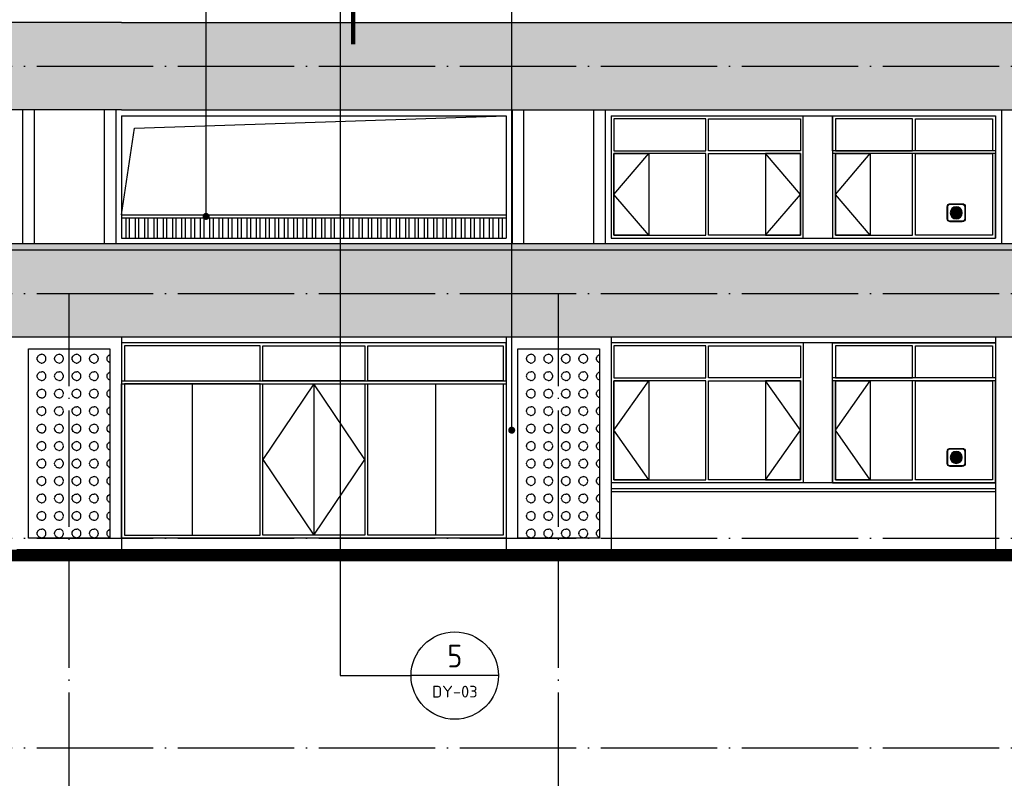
# Model space of a CAD drawing. Extents: x 1779708 to 7299578, y -1121471 to 88434.
# Tile 572 of 656: x 5518521 to 5535421, y -1009683 to -996658. Entities that reach past the tile are written whole.
import ezdxf
from ezdxf.enums import TextEntityAlignment as Align

# ---------------------------------------------------------------- set-up
doc = ezdxf.new("R2010")
doc.units = 0
doc.header["$LTSCALE"] = 1000
doc.header["$MEASUREMENT"] = 0
doc.linetypes.add('DOTE', pattern=[2.42, 2, -0.2, 0.02, -0.2])
doc.layers.get('0').update_dxf_attribs({"linetype": 'CONTINUOUS'})
for name, color, linetype in [('DIM_IDEN', 3, 'CONTINUOUS'), ('DIM_LEAD', 3, 'CONTINUOUS'), ('DOTE', 1, 'DOTE'), ('PUB_TEXT', 7, 'CONTINUOUS'), ('WINDOW', 2, 'CONTINUOUS'), ('可见线', 6, 'CONTINUOUS'), ('建筑', 31, 'CONTINUOUS'), ('栏杆', 6, 'CONTINUOUS'), ('立面中线', 140, 'CONTINUOUS'), ('立面填充图例白', 7, 'CONTINUOUS'), ('立面粗线', 30, 'CONTINUOUS'), ('立面细线', 114, 'CONTINUOUS')]:
    doc.layers.add(name, color=color, linetype=linetype)
doc.styles.get("Standard").update_dxf_attribs({"font": 'GBENOR', "bigfont": 'GBCBIG'})
pattern_1 = [(0, (-600509.72, -3253.6), (300, 150), [12, -288]), (90, (-600578.72, -3184.6), (-150, 300), [12, -288]), (45, (-600560.72, -3130.6), (2e-14, 299.9999995), [12.727922, -411.53614]), (45, (-600455.72, -3235.6), (2e-14, 299.9999995), [12.727922, -411.53614]), (135, (-600551.72, -3235.6), (-299.9999995, 2e-14), [12.727922, -411.53614]), (135, (-600446.72, -3130.6), (-299.9999995, 2e-14), [12.727922, -411.53614]), (36.8698977, (-600551.725, -3121.6), (300, 300), [15, -1485]), (36.8698977, (-600467.725, -3244.6), (300, 300), [15, -1485]), (53.1301024, (-600446.725, -3226.6), (-300, -300), [15, -1485]), (53.1301024, (-600569.725, -3142.6), (-300, -300), [15, -1485]), (126.8698976, (-600560.725, -3226.6), (-300, 300), [15, -1485]), (126.8698976, (-600437.725, -3142.6), (-300, 300), [15, -1485]), (143.1301023, (-600455.725, -3121.6), (-300, 300), [15, -1485]), (143.1301023, (-600539.725, -3244.6), (-300, 300), [15, -1485]), (11.3099325, (-600497.725, -3253.6), (299.9999992, 3.7e-07), [15.297058, -1514.4087]), (11.3099325, (-600524.725, -3106.6), (299.9999992, 3.7e-07), [15.297058, -1514.4087]), (78.6900675, (-600578.725, -3172.6), (3.7e-07, 299.9999992), [15.297058, -1514.4087]), (78.6900675, (-600431.725, -3199.6), (3.7e-07, 299.9999992), [15.297058, -1514.4087]), (101.3099325, (-600428.725, -3172.6), (-2e-08, -299.99999724), [15.297058, -1514.4087]), (101.3099325, (-600575.725, -3199.6), (-2e-08, -299.99999724), [15.297058, -1514.4087]), (168.6900675, (-600509.725, -3253.6), (-299.9999992, 3.7e-07), [15.297058, -1514.4087]), (168.6900675, (-600482.725, -3106.6), (-299.9999992, 3.7e-07), [15.297058, -1514.4087]), (21.8014095, (-600539.725, -3112.6), (599.9999998, 299.99999935), [16.155494, -1599.3939]), (21.8014095, (-600482.725, -3250.6), (599.9999998, 299.99999935), [16.155494, -1599.3939]), (68.1985905, (-600575.725, -3157.6), (-299.99999675, -599.9999933), [16.155494, -1599.3939]), (68.1985905, (-600437.725, -3214.6), (-299.99999675, -599.9999933), [16.155494, -1599.3939]), (111.8014095, (-600569.725, -3214.6), (-299.99999935, 599.9999998), [16.155494, -1599.3939]), (111.8014095, (-600431.725, -3157.6), (-299.99999935, 599.9999998), [16.155494, -1599.3939]), (158.1985905, (-600524.725, -3250.6), (-600.00000017, 299.9999984), [16.155494, -1599.3939]), (158.1985905, (-600467.725, -3112.6), (-600.00000017, 299.9999984), [16.155494, -1599.3939])]
pattern_2 = [(50, (0, -3328.6), (819.83101, -71.725885), [85.725, -942.975]), (355, (0, -3328.6), (-158.59272, 859.75489), [68.58, -754.38]), (100.451, (68.3, -3334.6), (661.24126, 788.0251), [72.855, -801.405]), (46.1842, (0, -3100), (1219.85568, -189.19048), [128.5875, -1414.4625]), (96.6356, (101.7, -3115.8), (1068.31906, 1113.415), [109.2825, -1202.1075]), (351.184, (0, -3100), (1068.32073, 1113.41303), [102.87, -1131.57]), (21, (114.3, -3157.15), (682.26696, -460.19483), [85.725, -942.975]), (326, (114.3, -3157.15), (278.10913, 828.84585), [68.58, -754.38]), (71.4514, (171.16, -3195.5), (960.37421, 368.65286), [72.855, -801.405]), (37.5, (0, -3328.6), (13.898715, 380.497675), [0, -745.236, 0, -765.81, 0, -757.2375]), (7.5, (0, -3328.6), (300.68848, 450.812587), [0, -436.626, 0, -728.091, 0, -288.6075]), (327.5, (-254.9, -3328.6), (610.157678, -25.779348), [0, -285.75, 0, -891.54, 0, -1183.005]), (317.5, (-369.2, -3328.6), (666.581316, 114.41921), [0, -371.475, 0, -592.074, 0, -840.105])]

# ---------------------------------------------------------------- blocks, each defined once
blk = doc.blocks.new('b112')
at = {"layer": '建筑'}
h = blk.add_hatch(color=1, dxfattribs=at)
h.dxf.hatch_style = 1
edge = h.paths.add_edge_path()
edge.add_arc((2930760, 155416), 100, 0, 360)
for points in [[(2930660, 155266), (2930860, 155266, 0.414214), (2930910, 155316), (2930910, 155516, 0.414214), (2930860, 155566), (2930660, 155566, 0.414214), (2930610, 155516), (2930610, 155316, 0.414214)], [(2930660, 155276), (2930860, 155276, 0.414214), (2930900, 155316), (2930900, 155516, 0.414214), (2930860, 155556), (2930660, 155556, 0.414214), (2930620, 155516), (2930620, 155316, 0.414214)]]:
    blk.add_lwpolyline(points, format="xyb", close=True, dxfattribs=at)
at = {"layer": '建筑', "color": 1}
blk.add_circle((2930760, 155416), 100, dxfattribs=at)

msp = doc.modelspace()

# ---------------------------------------------------------------- hatches: boundary and pattern name
at = {"layer": '立面填充图例白'}
h = msp.add_hatch(dxfattribs=at)
h.set_pattern_fill('AR-CONC', color=0, scale=450, style=0)
h.set_pattern_definition(pattern_2)
h.paths.add_polyline_path([(5552271.5, -996708.3), (5552171.5, -996708.3), (5545471.5, -996708.3), (5545471.5, -997458.3), (5552271.5, -997458.3)])
h.paths.add_polyline_path([(5552271.5, -997458.3), (5545471.5, -997458.3), (5545471.5, -998208.3), (5552071.5, -998208.3), (5552071.5, -1000608.3), (5545471.5, -1000608.3), (5545471.5, -1001358.3), (5552271.5, -1001358.3)])
h.paths.add_polyline_path([(5485771.5, -996708.3), (5485771.5, -998208.3), (5545471.5, -998208.3), (5545471.5, -996708.3)])
h = msp.add_hatch(dxfattribs=at)
h.set_pattern_fill('AR-CONC', color=0, scale=450, style=0)
h.set_pattern_definition(pattern_2)
h.paths.add_polyline_path([(5552071.5, -1000508.3), (5485571.5, -1000508.3), (5485471.5, -1000508.3), (5485471.5, -1000608.3), (5485571.5, -1000608.3), (5552071.5, -1000608.3)])
h.paths.add_polyline_path([(5552271.5, -1001358.3), (5545471.5, -1001358.3), (5545471.5, -1002108.3), (5552071.5, -1002108.3), (5552071.5, -1005558.3), (5552271.5, -1005558.3)])
h.paths.add_polyline_path([(5552271.5, -1005558.3), (5552071.5, -1005558.3), (5552071.5, -1005758.3), (5552271.5, -1005758.3)])
h.paths.add_polyline_path([(5485771.5, -1009158.3), (5485771.5, -1005858.3), (5486971.5, -1005858.3), (5486971.5, -1002108.3), (5545471.5, -1002108.3), (5545471.5, -1000608.3), (5485571.5, -1000608.3), (5485571.5, -1009158.3)])
at = {"layer": '立面细线'}
h = msp.add_hatch(dxfattribs=at)
h.set_pattern_fill('圆形花纹', color=256, scale=100, style=0)
h.set_pattern_definition(pattern_1)
h.paths.add_polyline_path([(5520071.5, -1002308.3), (5518671.5, -1002308.3), (5518671.5, -1005558.3), (5520071.5, -1005558.3)])
h = msp.add_hatch(dxfattribs=at)
h.set_pattern_fill('圆形花纹', color=256, scale=100, style=0)
h.set_pattern_definition(pattern_1)
h.paths.add_polyline_path([(5528471.5, -1002308.3), (5527071.5, -1002308.3), (5527071.5, -1005558.3), (5528471.5, -1005558.3)])

# ---------------------------------------------------------------- linework, layer by layer
at = {"layer": 'DIM_IDEN'}
for p, q in [((5524021.5, -996331.9), (5524021.5, -1007919.1)), ((5524021.5, -1007919.1), (5525239.5, -1007919.1)), ((5526739.5, -1007919.1), (5525239.5, -1007919.1))]:
    msp.add_line(p, q, dxfattribs=at)
at = {"layer": 'DIM_IDEN', "const_width": 75}
msp.add_lwpolyline([(5524246.5, -996331.9), (5524246.5, -997081.9)], dxfattribs=at)
at = {"layer": 'DIM_IDEN'}
msp.add_circle((5525989.5, -1007919.1), 750, dxfattribs=at)
at = {"layer": 'DIM_LEAD'}
for p, q in [((5521721, -1000035.8), (5521721, -978604.8)), ((5526966.2, -1003706.6), (5526966.2, -978604.8))]:
    msp.add_line(p, q, dxfattribs=at)
at = {"layer": 'DIM_LEAD', "const_width": 60}
for points in [[(5521721, -1000065.8, 1), (5521721, -1000005.8, 1)], [(5526966.2, -1003736.6, 1), (5526966.2, -1003676.6, 1)]]:
    msp.add_lwpolyline(points, format="xyb", close=True, dxfattribs=at)
at = {"layer": 'DOTE'}
for p, q in [((5477674.9, -997458.3), (5567316.7, -997458.3)), ((5477674.9, -1001358.3), (5567316.7, -1001358.3)), ((5519371.5, -1010208.3), (5519371.5, -1001358.3)), ((5527771.5, -1010208.3), (5527771.5, -1001358.3)), ((5477674.9, -1005558.3), (5567316.7, -1005558.3)), ((5477674.9, -1009158.3), (5567316.7, -1009158.3))]:
    msp.add_line(p, q, dxfattribs=at)
at = {"layer": 'WINDOW'}
for points in [[(5528721.5, -998908.3), (5530296.5, -998908.3), (5530296.5, -998358.3), (5528721.5, -998358.3)], [(5531921.5, -998908.3), (5530346.5, -998908.3), (5530346.5, -998358.3), (5531921.5, -998358.3)], [(5532521.5, -998908.3), (5533846.5, -998908.3), (5533846.5, -998358.3), (5532521.5, -998358.3)], [(5535221.5, -998908.3), (5533896.5, -998908.3), (5533896.5, -998358.3), (5535221.5, -998358.3)], [(5528721.5, -1000358.3), (5530296.5, -1000358.3), (5530296.5, -998958.3), (5528721.5, -998958.3)], [(5531921.5, -1000358.3), (5530346.5, -1000358.3), (5530346.5, -998958.3), (5531921.5, -998958.3)], [(5532521.5, -1000358.3), (5533846.5, -1000358.3), (5533846.5, -998958.3), (5532521.5, -998958.3)], [(5535221.5, -1000358.3), (5533896.5, -1000358.3), (5533896.5, -998958.3), (5535221.5, -998958.3)], [(5528721.5, -1002808.3), (5530296.5, -1002808.3), (5530296.5, -1002258.3), (5528721.5, -1002258.3)], [(5531921.5, -1002808.3), (5530346.5, -1002808.3), (5530346.5, -1002258.3), (5531921.5, -1002258.3)], [(5532521.5, -1002808.3), (5533846.5, -1002808.3), (5533846.5, -1002258.3), (5532521.5, -1002258.3)], [(5535221.5, -1002808.3), (5533896.5, -1002808.3), (5533896.5, -1002258.3), (5535221.5, -1002258.3)], [(5528721.5, -1004558.3), (5530296.5, -1004558.3), (5530296.5, -1002858.3), (5528721.5, -1002858.3)], [(5531921.5, -1004558.3), (5530346.5, -1004558.3), (5530346.5, -1002858.3), (5531921.5, -1002858.3)], [(5532521.5, -1004558.3), (5533846.5, -1004558.3), (5533846.5, -1002858.3), (5532521.5, -1002858.3)], [(5535221.5, -1004558.3), (5533896.5, -1004558.3), (5533896.5, -1002858.3), (5535221.5, -1002858.3)]]:
    msp.add_lwpolyline(points, close=True, dxfattribs=at)
at = {"layer": '可见线', "const_width": 200}
msp.add_lwpolyline([(5497191.5, -1005758.3), (5502821.5, -1005758.3), (5518470.8, -1005858.3), (5567316.7, -1005858.3)], dxfattribs=at)
at = {"layer": '可见线'}
msp.add_lwpolyline([(5567316.7, -1005758.3), (5518471.5, -1005758.3)], dxfattribs=at)
at = {"layer": '栏杆'}
for points in [[(5520271.5, -1000008.3), (5520492.6, -998518.1), (5526871.5, -998308.3)], [(5520271.5, -1000008.3), (5526871.5, -1000008.3)], [(5520271.5, -1000058.3), (5526871.5, -1000058.3)], [(5520341.5, -1000058.3), (5520341.5, -1000408.3)], [(5520401.5, -1000058.3), (5520401.5, -1000408.3)], [(5520501.5, -1000058.3), (5520501.5, -1000408.3)], [(5520561.5, -1000058.3), (5520561.5, -1000408.3)], [(5520661.5, -1000058.3), (5520661.5, -1000408.3)], [(5520721.5, -1000058.3), (5520721.5, -1000408.3)], [(5520821.5, -1000058.3), (5520821.5, -1000408.3)], [(5520881.5, -1000058.3), (5520881.5, -1000408.3)], [(5520981.5, -1000058.3), (5520981.5, -1000408.3)], [(5521041.5, -1000058.3), (5521041.5, -1000408.3)], [(5521141.5, -1000058.3), (5521141.5, -1000408.3)], [(5521201.5, -1000058.3), (5521201.5, -1000408.3)], [(5521301.5, -1000058.3), (5521301.5, -1000408.3)], [(5521361.5, -1000058.3), (5521361.5, -1000408.3)], [(5521461.5, -1000058.3), (5521461.5, -1000408.3)], [(5521521.5, -1000058.3), (5521521.5, -1000408.3)], [(5521621.5, -1000058.3), (5521621.5, -1000408.3)], [(5521681.5, -1000058.3), (5521681.5, -1000408.3)], [(5521781.5, -1000058.3), (5521781.5, -1000408.3)], [(5521841.5, -1000058.3), (5521841.5, -1000408.3)], [(5521941.5, -1000058.3), (5521941.5, -1000408.3)], [(5522001.5, -1000058.3), (5522001.5, -1000408.3)], [(5522101.5, -1000058.3), (5522101.5, -1000408.3)], [(5522161.5, -1000058.3), (5522161.5, -1000408.3)], [(5522261.5, -1000058.3), (5522261.5, -1000408.3)], [(5522321.5, -1000058.3), (5522321.5, -1000408.3)], [(5522421.5, -1000058.3), (5522421.5, -1000408.3)], [(5522481.5, -1000058.3), (5522481.5, -1000408.3)], [(5522581.5, -1000058.3), (5522581.5, -1000408.3)], [(5522641.5, -1000058.3), (5522641.5, -1000408.3)], [(5522741.5, -1000058.3), (5522741.5, -1000408.3)], [(5522801.5, -1000058.3), (5522801.5, -1000408.3)], [(5522901.5, -1000058.3), (5522901.5, -1000408.3)], [(5522961.5, -1000058.3), (5522961.5, -1000408.3)], [(5523061.5, -1000058.3), (5523061.5, -1000408.3)], [(5523121.5, -1000058.3), (5523121.5, -1000408.3)], [(5523221.5, -1000058.3), (5523221.5, -1000408.3)], [(5523281.5, -1000058.3), (5523281.5, -1000408.3)], [(5523381.5, -1000058.3), (5523381.5, -1000408.3)], [(5523441.5, -1000058.3), (5523441.5, -1000408.3)], [(5523541.5, -1000058.3), (5523541.5, -1000408.3)], [(5523601.5, -1000058.3), (5523601.5, -1000408.3)], [(5523701.5, -1000058.3), (5523701.5, -1000408.3)], [(5523761.5, -1000058.3), (5523761.5, -1000408.3)], [(5523861.5, -1000058.3), (5523861.5, -1000408.3)], [(5523921.5, -1000058.3), (5523921.5, -1000408.3)], [(5524021.5, -1000058.3), (5524021.5, -1000408.3)], [(5524081.5, -1000058.3), (5524081.5, -1000408.3)], [(5524181.5, -1000058.3), (5524181.5, -1000408.3)], [(5524241.5, -1000058.3), (5524241.5, -1000408.3)], [(5524341.5, -1000058.3), (5524341.5, -1000408.3)], [(5524401.5, -1000058.3), (5524401.5, -1000408.3)], [(5524501.5, -1000058.3), (5524501.5, -1000408.3)], [(5524561.5, -1000058.3), (5524561.5, -1000408.3)], [(5524661.5, -1000058.3), (5524661.5, -1000408.3)], [(5524721.5, -1000058.3), (5524721.5, -1000408.3)], [(5524821.5, -1000058.3), (5524821.5, -1000408.3)], [(5524881.5, -1000058.3), (5524881.5, -1000408.3)], [(5524981.5, -1000058.3), (5524981.5, -1000408.3)], [(5525041.5, -1000058.3), (5525041.5, -1000408.3)], [(5525141.5, -1000058.3), (5525141.5, -1000408.3)], [(5525201.5, -1000058.3), (5525201.5, -1000408.3)], [(5525301.5, -1000058.3), (5525301.5, -1000408.3)], [(5525361.5, -1000058.3), (5525361.5, -1000408.3)], [(5525461.5, -1000058.3), (5525461.5, -1000408.3)], [(5525521.5, -1000058.3), (5525521.5, -1000408.3)], [(5525621.5, -1000058.3), (5525621.5, -1000408.3)], [(5525681.5, -1000058.3), (5525681.5, -1000408.3)], [(5525781.5, -1000058.3), (5525781.5, -1000408.3)], [(5525841.5, -1000058.3), (5525841.5, -1000408.3)], [(5525941.5, -1000058.3), (5525941.5, -1000408.3)], [(5526001.5, -1000058.3), (5526001.5, -1000408.3)], [(5526101.5, -1000058.3), (5526101.5, -1000408.3)], [(5526161.5, -1000058.3), (5526161.5, -1000408.3)], [(5526261.5, -1000058.3), (5526261.5, -1000408.3)], [(5526321.5, -1000058.3), (5526321.5, -1000408.3)], [(5526421.5, -1000058.3), (5526421.5, -1000408.3)], [(5526481.5, -1000058.3), (5526481.5, -1000408.3)], [(5526581.5, -1000058.3), (5526581.5, -1000408.3)], [(5526641.5, -1000058.3), (5526641.5, -1000408.3)], [(5526741.5, -1000058.3), (5526741.5, -1000408.3)], [(5526801.5, -1000058.3), (5526801.5, -1000408.3)]]:
    msp.add_lwpolyline(points, dxfattribs=at)
at = {"layer": '立面中线'}
for points in [[(5518571.5, -998208.3), (5518571.5, -1000508.3)], [(5518771.5, -998208.3), (5518771.5, -1000508.3)], [(5519971.5, -998208.3), (5519971.5, -1000508.3)], [(5520171.5, -998208.3), (5520171.5, -1000508.3)], [(5526971.5, -998208.3), (5526971.5, -1000508.3)], [(5527171.5, -998208.3), (5527171.5, -1000508.3)], [(5528371.5, -998208.3), (5528371.5, -1000508.3)], [(5528571.5, -998208.3), (5528571.5, -1000508.3)], [(5535371.5, -998208.3), (5535371.5, -1000508.3)], [(5520271.5, -998308.3), (5526871.5, -998308.3)], [(5520271.5, -998308.3), (5520271.5, -1000408.3)], [(5526871.5, -998308.3), (5526871.5, -1000408.3)], [(5528671.5, -998308.3), (5535271.5, -998308.3)], [(5528671.5, -998308.3), (5528671.5, -1000408.3)], [(5531971.5, -1000408.3), (5531971.5, -998308.3)], [(5532471.5, -998308.3), (5532471.5, -1000408.3)], [(5535271.5, -998308.3), (5535271.5, -1000408.3)], [(5520271.5, -1000408.3), (5526871.5, -1000408.3)], [(5528671.5, -1000408.3), (5535271.5, -1000408.3)], [(5526871.5, -1002208.3), (5520271.5, -1002208.3)], [(5535271.5, -1002208.3), (5528671.5, -1002208.3)], [(5531971.5, -1002208.3), (5531971.5, -1004608.3)], [(5532471.5, -1004608.3), (5532471.5, -1002208.3)], [(5535271.5, -1004608.3), (5528671.5, -1004608.3)], [(5528671.5, -1004708.3), (5535271.5, -1004708.3)], [(5528671.5, -1004758.3), (5535271.5, -1004758.3)]]:
    msp.add_lwpolyline(points, dxfattribs=at)
for points in [[(5535271.5, -998908.3), (5532471.5, -998908.3), (5532471.5, -998308.3), (5535271.5, -998308.3)], [(5535271.5, -998958.3), (5532471.5, -998958.3), (5532471.5, -1000408.3), (5535271.5, -1000408.3)], [(5532471.5, -1002208.3), (5535271.5, -1002208.3), (5535271.5, -1002808.3), (5532471.5, -1002808.3)], [(5532471.5, -1004608.3), (5535271.5, -1004608.3), (5535271.5, -1002858.3), (5532471.5, -1002858.3)]]:
    msp.add_lwpolyline(points, close=True, dxfattribs=at)
at = {"layer": '立面粗线'}
msp.add_line((5552071.5, -1002108.3), (5486971.5, -1002108.3), dxfattribs=at)
for points in [[(5520271.5, -996708.3), (5486571.5, -996708.3)], [(5520271.5, -996708.3), (5526871.5, -996708.3)], [(5526871.5, -996708.3), (5552371.5, -996708.3)], [(5520271.5, -998208.3), (5485771.5, -998208.3)], [(5520271.5, -998208.3), (5526871.5, -998208.3)], [(5526871.5, -998208.3), (5552071.5, -998208.3)], [(5485571.5, -1000608.3), (5552071.5, -1000608.3), (5552071.5, -1000508.3), (5485571.5, -1000508.3)], [(5520271.5, -1002108.3), (5520271.5, -1005758.3)], [(5526871.5, -1002108.3), (5526871.5, -1005758.3)], [(5528671.5, -1002108.3), (5528671.5, -1005758.3)], [(5535271.5, -1002108.3), (5535271.5, -1005758.3)], [(5518671.5, -1005558.3), (5518671.5, -1002308.3), (5520071.5, -1002308.3), (5520071.5, -1005558.3)], [(5527071.5, -1005558.3), (5527071.5, -1002308.3), (5528471.5, -1002308.3), (5528471.5, -1005558.3)], [(5520071.5, -1005558.3), (5518671.5, -1005558.3)], [(5528471.5, -1005558.3), (5527071.5, -1005558.3)]]:
    msp.add_lwpolyline(points, dxfattribs=at)
at = {"layer": '立面细线'}
for p, q in [((5521484, -1002908.3), (5521484, -1005508.3)), ((5523571.5, -1002908.3), (5523571.5, -1005508.3)), ((5525659, -1002908.3), (5525659, -1005508.3))]:
    msp.add_line(p, q, dxfattribs=at)
for points in [[(5529321.5, -1000358.3), (5528721.5, -1000358.3), (5528721.5, -998958.3), (5529321.5, -998958.3), (5529321.5, -1000358.3), (5528721.5, -999658.3), (5529321.5, -998958.3)], [(5531321.5, -1000358.3), (5531921.5, -1000358.3), (5531921.5, -998958.3), (5531321.5, -998958.3), (5531321.5, -1000358.3), (5531921.5, -999658.3), (5531321.5, -998958.3)], [(5533121.5, -1000358.3), (5532521.5, -1000358.3), (5532521.5, -998958.3), (5533121.5, -998958.3), (5533121.5, -1000358.3), (5532521.5, -999658.3), (5533121.5, -998958.3)], [(5523571.5, -1002908.3), (5522696.5, -1004208.3), (5523571.5, -1005508.3), (5524446.5, -1004208.3), (5523571.5, -1002908.3)], [(5529321.5, -1004558.3), (5528721.5, -1004558.3), (5528721.5, -1002858.3), (5529321.5, -1002858.3), (5529321.5, -1004558.3), (5528721.5, -1003708.3), (5529321.5, -1002858.3)], [(5531321.5, -1004558.3), (5531921.5, -1004558.3), (5531921.5, -1002858.3), (5531321.5, -1002858.3), (5531321.5, -1004558.3), (5531921.5, -1003708.3), (5531321.5, -1002858.3)], [(5533121.5, -1004558.3), (5532521.5, -1004558.3), (5532521.5, -1002858.3), (5533121.5, -1002858.3), (5533121.5, -1004558.3), (5532521.5, -1003708.3), (5533121.5, -1002858.3)]]:
    msp.add_lwpolyline(points, dxfattribs=at)
for points in [[(5520271.5, -1002858.3), (5526871.5, -1002858.3), (5526871.5, -1002208.3), (5520271.5, -1002208.3)], [(5520321.5, -1002858.3), (5522646.5, -1002858.3), (5522646.5, -1002258.3), (5520321.5, -1002258.3)], [(5524446.5, -1002858.3), (5522696.5, -1002858.3), (5522696.5, -1002258.3), (5524446.5, -1002258.3)], [(5526821.5, -1002858.3), (5524496.5, -1002858.3), (5524496.5, -1002258.3), (5526821.5, -1002258.3)], [(5520271.5, -1002908.3), (5526871.5, -1002908.3), (5526871.5, -1005558.3), (5520271.5, -1005558.3)], [(5520321.5, -1005508.3), (5522646.5, -1005508.3), (5522646.5, -1002908.3), (5520321.5, -1002908.3)], [(5524446.5, -1005508.3), (5522696.5, -1005508.3), (5522696.5, -1002908.3), (5524446.5, -1002908.3)], [(5526821.5, -1005508.3), (5524496.5, -1005508.3), (5524496.5, -1002908.3), (5526821.5, -1002908.3)]]:
    msp.add_lwpolyline(points, close=True, dxfattribs=at)

# ---------------------------------------------------------------- block references
at = {"color": 253, "xscale": -1.036800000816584, "yscale": 1.036800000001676, "zscale": 1.036799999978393}
for p in [(8573208.7, -1161109, 0), (8573208.7, -1165309, 0)]:
    msp.add_blockref('b112', p, dxfattribs=at)

# ---------------------------------------------------------------- texts
at = {"layer": 'PUB_TEXT', "color": 7}
for s, height, width, p, p2 in [('5', 391.8, 0.996601, (5525860, -1007780.3), (5526118.9, -1007780.3)), ('DY-03', 201.97, 1.022865, (5525598.1, -1008296.2), (5526380.8, -1008296.2))]:
    msp.add_text(s, height=height, dxfattribs=dict(at, width=width)).set_placement(p, p2, align=Align.FIT)

doc.saveas('drawing.dxf')
